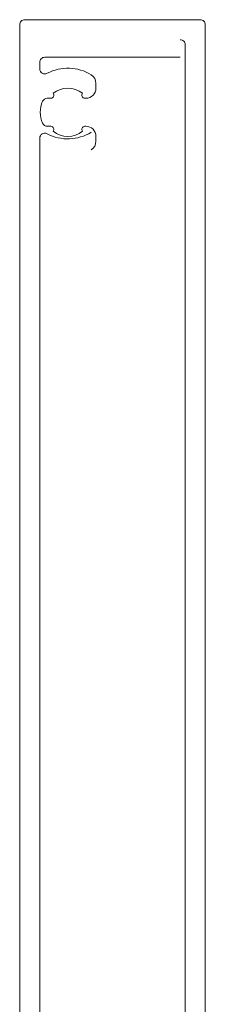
# Model space of a CAD drawing. Header units: millimetres. Extents: x 144573 to 336993, y 74252 to 247042.
# Tile 494 of 656: x 217218 to 217236, y 174719 to 174817. Entities that reach past the tile are written whole.
import ezdxf

# ---------------------------------------------------------------- set-up
doc = ezdxf.new("R2010")
doc.units = ezdxf.units.MM
doc.layers.add('FASÁDA DETAILNÍ', color=255, linetype='Continuous', lineweight=0)
doc.layers.add('NOVA', color=255, linetype='Continuous', lineweight=0)

# ---------------------------------------------------------------- blocks, each defined once
blk = doc.blocks.new('A$C69D17D4D')
at = {"layer": 'FASÁDA DETAILNÍ'}
for points in [[(-5908.99, 1322.411), (-5908.99, 1445.418, 0.414214), (-5909.49, 1445.918), (-5926.989, 1445.918, 0.414214), (-5927.489, 1445.418), (-5927.489, 1326.882, -0.414214)], [(-5911.49, 1443.918, -0.414214), (-5910.99, 1443.418), (-5910.99, 1329.748, -0.414214)], [(-5925.489, 1340.075), (-5925.489, 1434.101, -0.565741), (-5924.755, 1434.543, 0.267763), (-5920.36, 1434.695)], [(-5911.49, 1442.172), (-5924.989, 1442.172, 0.414214), (-5925.489, 1441.672), (-5925.489, 1441.009, 0.565741), (-5924.755, 1440.567, -0.267763), (-5920.36, 1440.415, -0.258777), (-5919.889, 1439.567), (-5919.889, 1439.082, -0.414214), (-5920.889, 1438.082), (-5920.995, 1438.082, -0.64518), (-5921.221, 1438.58, 0.341732), (-5924.158, 1438.58, -0.64518), (-5924.384, 1438.082), (-5924.752, 1438.082, 0.298217), (-5925.21, 1437.782, 0.208712), (-5925.21, 1435.582, 0.298217), (-5924.752, 1435.282), (-5924.384, 1435.282, -0.64518), (-5924.158, 1434.784, 0.341732), (-5921.221, 1434.784, -0.64518), (-5920.995, 1435.282), (-5920.889, 1435.282, -0.414214), (-5919.889, 1434.282), (-5919.889, 1433.798, -0.258777), (-5920.36, 1432.949)]]:
    blk.add_lwpolyline(points, format="xyb", dxfattribs=at)

msp = doc.modelspace()

# ---------------------------------------------------------------- block references
at = {"layer": 'NOVA', "ltscale": 300}
msp.add_blockref('A$C69D17D4D', (223144.999, 173371.259), dxfattribs=at)

doc.saveas('drawing.dxf')
